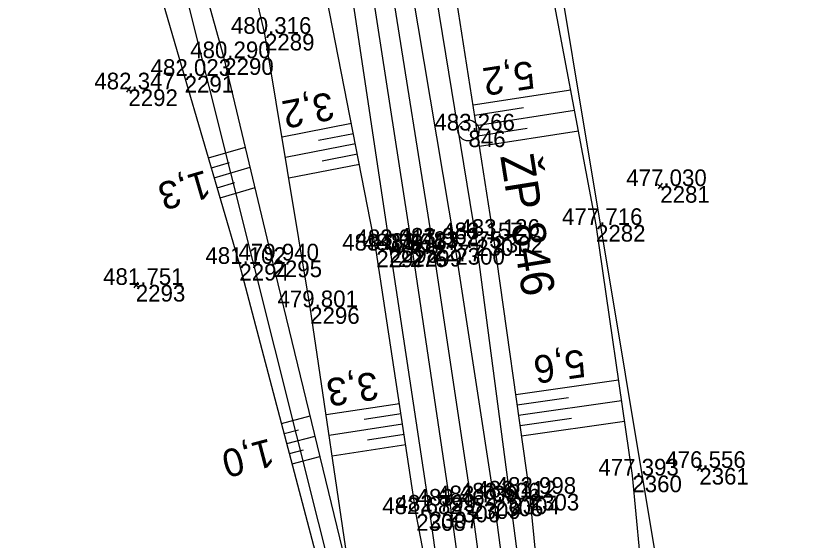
# Model space of a CAD drawing. Extents: x -1234191 to 23050, y -1290331 to -741191.
# Drawn here: x -865065.9 to -865009.1, y -1108172.1 to -1108134.3 of the extents above; entities that cross this region are included whole.
import ezdxf

# ---------------------------------------------------------------- set-up
doc = ezdxf.new("R2010")
doc.units = 0
for name, color, linetype in [('Vrstva 1', 7, 'Continuous'), ('Vrstva 4', 7, 'Continuous'), ('Vrstva 48', 7, 'Continuous'), ('Vrstva 49', 7, 'Continuous'), ('Vrstva 53', 7, 'Continuous'), ('Vrstva 60', 7, 'Continuous'), ('Vrstva 61', 7, 'Continuous'), ('Vrstva 63', 7, 'Continuous'), ('Vrstva 7', 7, 'Continuous')]:
    doc.layers.add(name, color=color, linetype=linetype)

msp = doc.modelspace()

# ---------------------------------------------------------------- linework, layer by layer
at = {"layer": 'Vrstva 1'}
msp.add_lwpolyline([(-865043.737, -1107938.353), (-865046.293, -1107957.671), (-865048.446, -1107977.08), (-865049.959, -1107996.714), (-865050.615, -1108021.454), (-865049.803, -1108046.852), (-865047.929, -1108068.568), (-865045.362, -1108089.589), (-865042.206, -1108111.201), (-865038.777, -1108132.509), (-865035.865, -1108150.791), (-865033.081, -1108169.348), (-865030.656, -1108187.291), (-865028.588, -1108206.453)], dxfattribs=at)
at = {"layer": 'Vrstva 4'}
for points in [[(-865046.838, -1107937.897), (-865049.766, -1107957.319), (-865052.264, -1107976.931), (-865053.043, -1107995.978), (-865053.508, -1108021.506), (-865052.913, -1108047.234), (-865050.973, -1108068.777), (-865048.028, -1108089.964), (-865045.164, -1108111.536), (-865041.768, -1108132.286), (-865038.97, -1108150.895), (-865036.086, -1108170.021), (-865033.638, -1108187.61), (-865031.529, -1108206.589)], [(-865030.043, -1108206.47), (-865032.088, -1108187.414), (-865034.573, -1108169.592), (-865037.31, -1108151.168), (-865040.185, -1108132.688), (-865043.456, -1108111.522), (-865046.855, -1108089.973), (-865049.336, -1108068.397), (-865051.315, -1108046.93), (-865052.165, -1108021.586), (-865051.499, -1107996.614), (-865050.047, -1107977.053), (-865047.911, -1107957.568), (-865045.268, -1107938.168)], [(-865042.248, -1107938.487), (-865044.796, -1107958.232), (-865047.08, -1107977.245), (-865048.482, -1107996.693), (-865048.879, -1108021.383), (-865048.168, -1108046.692), (-865046.633, -1108068.21), (-865043.659, -1108089.569), (-865040.741, -1108110.916), (-865037.386, -1108132.285), (-865034.227, -1108151.033), (-865031.45, -1108169.147), (-865029.088, -1108187.033), (-865027.037, -1108206.108)], [(-865026.077, -1108206.153), (-865027.957, -1108186.689), (-865030.267, -1108169.011), (-865032.717, -1108150.399), (-865035.8, -1108131.6), (-865039.027, -1108110.722), (-865041.763, -1108089.361), (-865044.61, -1108068.082), (-865046.259, -1108046.615), (-865047.844, -1108021.319), (-865047.118, -1107996.694), (-865045.313, -1107977.555), (-865043.041, -1107958.531), (-865041.079, -1107938.659)]]:
    msp.add_lwpolyline(points, dxfattribs=at)
at = {"layer": 'Vrstva 48'}
for p, q in [((-865032.945, -1108140.731), (-865025.911, -1108139.639)), ((-865032.83, -1108141.472), (-865029.302, -1108140.924)), ((-865032.715, -1108142.213), (-865025.635, -1108141.114)), ((-865041.714, -1108142.066), (-865046.719, -1108143.043)), ((-865041.571, -1108142.802), (-865044.083, -1108143.293)), ((-865032.6, -1108142.954), (-865029.048, -1108142.403)), ((-865032.485, -1108143.696), (-865025.358, -1108142.589)), ((-865052.02, -1108144.536), (-865049.358, -1108143.761)), ((-865041.427, -1108143.538), (-865046.474, -1108144.524)), ((-865041.283, -1108144.274), (-865043.817, -1108144.769)), ((-865051.81, -1108145.256), (-865050.497, -1108144.874)), ((-865051.6, -1108145.976), (-865049.009, -1108145.222)), ((-865041.139, -1108145.01), (-865046.229, -1108146.004)), ((-865051.391, -1108146.697), (-865050.112, -1108146.324)), ((-865051.181, -1108147.417), (-865048.66, -1108146.682)), ((-865029.872, -1108161.583), (-865022.464, -1108160.54)), ((-865038.253, -1108162.249), (-865043.547, -1108163.052)), ((-865029.768, -1108162.326), (-865026.062, -1108161.804)), ((-865029.663, -1108163.069), (-865022.248, -1108162.025)), ((-865046.759, -1108163.67), (-865044.691, -1108163.123)), ((-865038.141, -1108162.99), (-865040.789, -1108163.392)), ((-865029.559, -1108163.811), (-865025.85, -1108163.289)), ((-865038.028, -1108163.732), (-865043.328, -1108164.536)), ((-865029.454, -1108164.554), (-865022.033, -1108163.509)), ((-865046.567, -1108164.395), (-865045.541, -1108164.124)), ((-865037.916, -1108164.473), (-865040.567, -1108164.876)), ((-865046.376, -1108165.12), (-865044.337, -1108164.582)), ((-865046.184, -1108165.845), (-865045.172, -1108165.578)), ((-865037.803, -1108165.215), (-865043.109, -1108166.02)), ((-865045.993, -1108166.57), (-865043.983, -1108166.04))]:
    msp.add_line(p, q, dxfattribs=at)
at = {"layer": 'Vrstva 49'}
for p, q in [((-865057.997, -1108139.46), (-865057.593, -1108139.754)), ((-865057.648, -1108139.405), (-865057.942, -1108139.809)), ((-865019.306, -1108146.37), (-865019.6, -1108146.774)), ((-865019.655, -1108146.425), (-865019.251, -1108146.719)), ((-865057.463, -1108153.546), (-865057.059, -1108153.84)), ((-865057.114, -1108153.491), (-865057.408, -1108153.895)), ((-865016.84, -1108166.724), (-865016.438, -1108167.022)), ((-865016.49, -1108166.672), (-865016.788, -1108167.074))]:
    msp.add_line(p, q, dxfattribs=at)
for points in [[(-865038.408, -1108186.181), (-865041.746, -1108175.265), (-865044.691, -1108155.296), (-865047.949, -1108135.607), (-865053.225, -1108113.267), (-865054.66, -1108091.943), (-865057.044, -1108059.317), (-865058.119, -1108048.868), (-865057.644, -1108021.123), (-865054.263, -1107996.365), (-865056.749, -1107976.312), (-865054.648, -1107957.542), (-865051.936, -1107936.756), (-865049.607, -1107917.984), (-865043.54, -1107878.327), (-865039.549, -1107861.727), (-865037.736, -1107845.055), (-865035.72, -1107829.325), (-865034.421, -1107813.61), (-865032.052, -1107796.735)], [(-865034.146, -1108185.382), (-865037.046, -1108170.203), (-865039.927, -1108151.218), (-865043.483, -1108133.01), (-865045.045, -1108122.164), (-865046.478, -1108112.344), (-865049.773, -1108090.463), (-865053.139, -1108069.022), (-865054.473, -1108047.375), (-865054.693, -1108021.243), (-865053.043, -1107995.978), (-865054.238, -1107976.976), (-865052.278, -1107956.977), (-865049.221, -1107937.193), (-865046.661, -1107918.236), (-865041.022, -1107878.425), (-865038.372, -1107862.082), (-865035.549, -1107845.348), (-865033.675, -1107829.555), (-865032.544, -1107813.589), (-865032.052, -1107796.735)], [(-865027.314, -1108184.355), (-865028.865, -1108168.738), (-865031.481, -1108150.159), (-865034.349, -1108131.694), (-865037.78, -1108110.54), (-865039.311, -1108089.092), (-865041.221, -1108067.079), (-865043.599, -1108046.805), (-865045.807, -1108021.331), (-865044.651, -1107996.201), (-865043.03, -1107977.831), (-865039.347, -1107959.35), (-865039.085, -1107938.119), (-865035.812, -1107919.001), (-865032.986, -1107893.483), (-865031.863, -1107879.382), (-865029.668, -1107863.423), (-865027.176, -1107846.896), (-865024.906, -1107830.539), (-865024.039, -1107813.771)], [(-865019.875, -1108184.12), (-865021.465, -1108167.421), (-865024.084, -1108149.374), (-865027.839, -1108129.369), (-865030.077, -1108110.307), (-865033.038, -1108088.344), (-865036.235, -1108062.921), (-865039.934, -1108046.29), (-865040.857, -1108022.088), (-865040.118, -1107996.004), (-865034.143, -1107980.294), (-865031.197, -1107960.331), (-865031.075, -1107928.571), (-865026.963, -1107900.752), (-865024.03, -1107878.592), (-865025.677, -1107865.45), (-865023.82, -1107848.157), (-865021.111, -1107832.183), (-865024.039, -1107813.771)], [(-865040.578, -1108188.523), (-865043.492, -1108176.04), (-865049.794, -1108152.178), (-865053.739, -1108138.634), (-865061.194, -1108113.081), (-865066.964, -1108092.124), (-865069.309, -1108064.185), (-865068.563, -1108046.185), (-865067.744, -1108018.452), (-865059.984, -1107995.159), (-865059.286, -1107975.697), (-865057.805, -1107956.237), (-865055.339, -1107936.975)], [(-865041.746, -1108175.265), (-865047.405, -1108151.931), (-865050.888, -1108137.362), (-865057.697, -1108112.978), (-865062.394, -1108091.777), (-865065.031, -1108062.839), (-865062.023, -1108047.253), (-865061.588, -1108018.947), (-865057.606, -1107991.29)]]:
    msp.add_lwpolyline(points, dxfattribs=at)
at = {"layer": 'Vrstva 53'}
for points in [[(-865097.28, -1108650.63), (-865077.79, -1108523.9), (-865062.58, -1108401.69), (-865048.74, -1108345.61), (-865033.548, -1108273.797), (-865036.719, -1108231.242), (-865042.497, -1108177.09), (-865069.37, -1108070.21), (-865060.755, -1107948.38), (-865040.047, -1107836.105), (-865031.84, -1107728.7), (-865056.26, -1107614.01)], [(-865004.69, -1107700.09), (-865003.06, -1107712.548), (-865020.95, -1107733.574), (-865021.38, -1107803.91), (-865041.945, -1107946.278), (-865044.86, -1108022.805), (-865018.158, -1108183.051), (-865018.752, -1108239.984), (-865026.02, -1108333.53), (-865033.42, -1108388.81), (-865018.239, -1108387.767), (-865021.853, -1108424.716), (-865038.93, -1108425.11), (-865057.34, -1108498.15), (-865069.183, -1108569.747)]]:
    msp.add_lwpolyline(points, dxfattribs=at)
at = {"layer": 'Vrstva 60'}
for p, q in [((-865047.949, -1108135.607), (-865047.949, -1108135.607)), ((-865050.888, -1108137.362), (-865050.888, -1108137.362)), ((-865053.739, -1108138.634), (-865053.739, -1108138.634)), ((-865057.795, -1108139.607), (-865057.795, -1108139.607)), ((-865033.281, -1108142.57), (-865033.281, -1108142.57)), ((-865019.453, -1108146.572), (-865019.453, -1108146.572)), ((-865024.084, -1108149.374), (-865024.084, -1108149.374)), ((-865031.481, -1108150.159), (-865031.481, -1108150.159)), ((-865038.97, -1108150.895), (-865038.97, -1108150.895)), ((-865035.865, -1108150.791), (-865035.865, -1108150.791)), ((-865032.717, -1108150.399), (-865032.717, -1108150.399)), ((-865039.927, -1108151.218), (-865039.927, -1108151.218)), ((-865038.389, -1108151.21), (-865038.389, -1108151.21)), ((-865037.31, -1108151.168), (-865037.31, -1108151.168)), ((-865034.227, -1108151.033), (-865034.227, -1108151.033)), ((-865047.405, -1108151.931), (-865047.405, -1108151.931)), ((-865049.794, -1108152.178), (-865049.794, -1108152.178)), ((-865057.261, -1108153.693), (-865057.261, -1108153.693)), ((-865044.691, -1108155.296), (-865044.691, -1108155.296)), ((-865016.639, -1108166.873), (-865016.639, -1108166.873)), ((-865021.465, -1108167.421), (-865021.465, -1108167.421)), ((-865030.267, -1108169.011), (-865030.267, -1108169.011)), ((-865028.865, -1108168.738), (-865028.865, -1108168.738)), ((-865034.573, -1108169.592), (-865034.573, -1108169.592)), ((-865033.081, -1108169.348), (-865033.081, -1108169.348)), ((-865031.45, -1108169.147), (-865031.45, -1108169.147)), ((-865037.046, -1108170.203), (-865037.046, -1108170.203)), ((-865036.086, -1108170.021), (-865036.086, -1108170.021))]:
    msp.add_line(p, q, dxfattribs=at)
at = {"layer": 'Vrstva 63'}
msp.add_line((-865033.289, -1108142.521), (-865033.273, -1108142.619), dxfattribs=at)
msp.add_circle((-865033.281, -1108142.57), 0.756, dxfattribs=at)
at = {"layer": 'Vrstva 7'}
for p, q in [((-865038.463, -1108150.716), (-865038.315, -1108151.704)), ((-865037.895, -1108151.136), (-865038.883, -1108151.284))]:
    msp.add_line(p, q, dxfattribs=at)

# ---------------------------------------------------------------- texts
at = {"layer": 'Vrstva 48'}
for s, rotation, p in [('5,2', 188.8287, (-865028.693, -1108137.535)), ('3,2', 191.0507, (-865043.199, -1108139.78)), ('1,3', 196.2394, (-865052.24, -1108145.4)), ('5,6', 188.0148, (-865025.001, -1108158.32)), ('3,3', 188.6289, (-865039.944, -1108159.931)), ('1,0', 194.7941, (-865047.618, -1108164.737))]:
    msp.add_text(s, height=2, rotation=rotation, dxfattribs=at).set_placement(p)
at = {"layer": 'Vrstva 60'}
for s, p in [('2289', (-865047.949, -1108136.807)), ('2290', (-865050.888, -1108138.562)), ('2291', (-865053.739, -1108139.834)), ('2292', (-865057.795, -1108140.807)), ('846', (-865033.281, -1108143.77)), ('2281', (-865019.453, -1108147.772)), ('2282', (-865024.084, -1108150.574)), ('2302', (-865031.481, -1108151.359)), ('2298', (-865038.97, -1108152.095)), ('2277', (-865035.865, -1108151.991)), ('2301', (-865032.717, -1108151.599)), ('2297', (-865039.927, -1108152.418)), ('2276', (-865038.389, -1108152.41)), ('2299', (-865037.31, -1108152.368)), ('2300', (-865034.227, -1108152.233)), ('2295', (-865047.405, -1108153.131)), ('2294', (-865049.794, -1108153.378)), ('2293', (-865057.261, -1108154.893)), ('2296', (-865044.691, -1108156.496)), ('2361', (-865016.639, -1108168.073)), ('2360', (-865021.465, -1108168.621)), ('2304', (-865030.267, -1108170.211)), ('2303', (-865028.865, -1108169.938)), ('2306', (-865034.573, -1108170.792)), ('2309', (-865033.081, -1108170.548)), ('2305', (-865031.45, -1108170.347)), ('2308', (-865037.046, -1108171.403)), ('2307', (-865036.086, -1108171.221))]:
    msp.add_text(s, height=1.2, dxfattribs=at).set_placement(p)
at = {"layer": 'Vrstva 61'}
for s, p in [('480.316', (-865050.401, -1108135.607)), ('480.290', (-865053.339, -1108137.362)), ('482.023', (-865056.191, -1108138.634)), ('482.347', (-865060.247, -1108139.607)), ('483.266', (-865035.733, -1108142.57)), ('477.030', (-865021.904, -1108146.572)), ('477.716', (-865026.536, -1108149.374)), ('483.157', (-865035.169, -1108150.399)), ('483.126', (-865033.933, -1108150.159)), ('483.017', (-865041.422, -1108150.895)), ('483.962', (-865038.313, -1108150.791)), ('483.078', (-865042.381, -1108151.218)), ('483.864', (-865040.84, -1108151.21)), ('483.737', (-865039.762, -1108151.168)), ('483.775', (-865036.683, -1108151.033)), ('479.940', (-865049.856, -1108151.931)), ('481.102', (-865052.242, -1108152.178)), ('481.751', (-865059.618, -1108153.693)), ('479.801', (-865047.048, -1108155.296)), ('476.556', (-865019.091, -1108166.873)), ('477.393', (-865023.917, -1108167.421)), ('483.606', (-865033.902, -1108169.147)), ('483.112', (-865032.715, -1108169.011)), ('482.998', (-865031.319, -1108168.738)), ('483.462', (-865037.021, -1108169.592)), ('483.739', (-865035.535, -1108169.348)), ('482.682', (-865039.494, -1108170.203)), ('482.799', (-865038.54, -1108170.021))]:
    msp.add_text(s, height=1.2, dxfattribs=at).set_placement(p)
at = {"layer": 'Vrstva 63'}
msp.add_text('ŽP 846', height=2.4, rotation=279.0502, dxfattribs=at).set_placement((-865030.996, -1108144.413))

doc.saveas('drawing.dxf')
